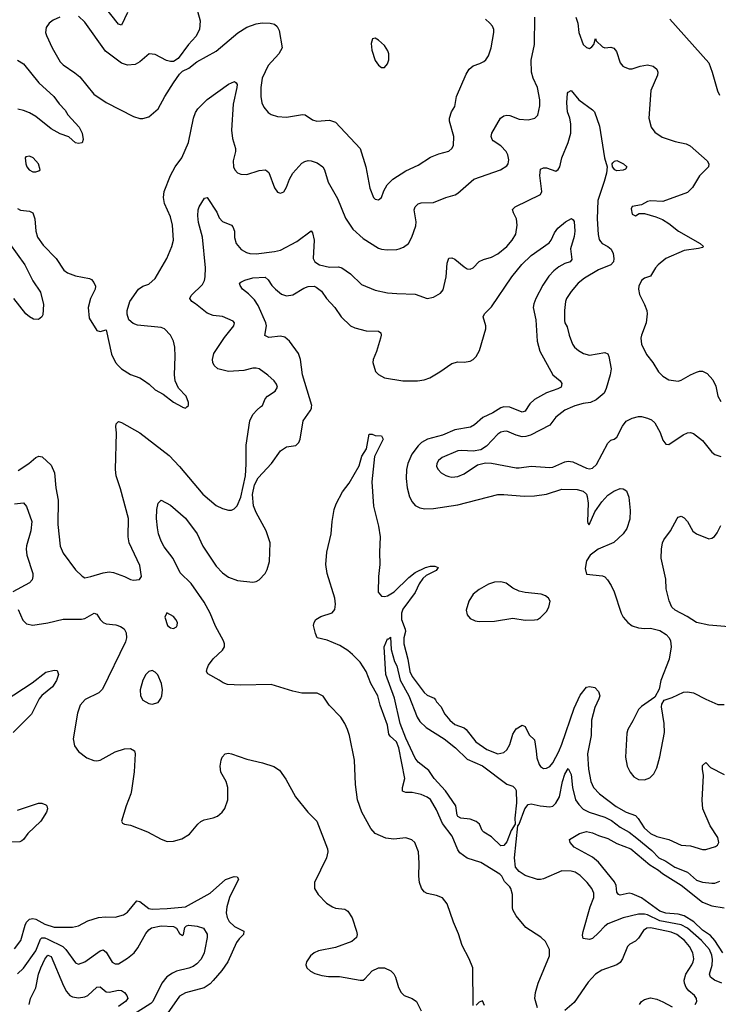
# Model space of a CAD drawing. Header units: inches. Extents: x 1173000 to 1307049, y 522583 to 678455.
# Tile 449 of 617: x 1213165 to 1217732, y 636092 to 642533. Entities that reach past the tile are written whole.
import ezdxf

# ---------------------------------------------------------------- set-up
doc = ezdxf.new("R2010")
doc.units = ezdxf.units.IN
doc.header["$MEASUREMENT"] = 0
doc.layers.add('B2613', color=7, linetype='Continuous')
doc.layers.add('B2614', color=7, linetype='Continuous')

msp = doc.modelspace()

# ---------------------------------------------------------------- linework, layer by layer
at = {"layer": 'B2613', "color": 5}
for points, elevation in [([(1213155.7, 639584.3), (1213224.2, 639630), (1213270, 639668.9), (1213290, 639676.9), (1213312.6, 639672.6), (1213370, 639619.3), (1213392.6, 639570), (1213400.2, 639470), (1213416.1, 639390), (1213415.3, 639230), (1213430.6, 639089.4), (1213450, 639044), (1213530, 638934), (1213572.5, 638892.5), (1213590, 638883), (1213630, 638890.5), (1213710, 638915.5), (1213750, 638920.5), (1213777.3, 638917.3), (1213850, 638890.7), (1213890, 638870.8), (1213910, 638867.3), (1213948.9, 638871.1), (1213962, 638890), (1213950, 638962), (1213881.1, 639110), (1213874, 639150), (1213876, 639270), (1213823.6, 639463.6), (1213795.1, 639550), (1213791.3, 639590), (1213797.7, 639830), (1213794, 639870), (1213796, 639890), (1213810, 639904), (1213830, 639898), (1213950, 639830.3), (1214142.5, 639682.5), (1214210, 639610.3), (1214362.6, 639430), (1214450, 639354.9), (1214490, 639334.6), (1214530, 639324.2), (1214550, 639325.3), (1214566.5, 639333.5), (1214586.4, 639353.6), (1214610, 639410.4), (1214641.1, 639550), (1214646.6, 639626.6), (1214646.5, 639750), (1214669.7, 639910), (1214690, 639950.3), (1214718.2, 639981.8), (1214740, 640000)], 1040), ([(1216130, 636085.2), (1216127.8, 636330), (1216103.9, 636390), (1216057.9, 636477.9), (1216033.9, 636553.9), (1216000.9, 636630), (1215959.8, 636750), (1215929.8, 636789.8), (1215890, 636803.8), (1215830, 636816.1), (1215810, 636827.6), (1215791.9, 636851.9), (1215779.8, 636890), (1215773.8, 636930), (1215776.5, 637016.5), (1215771.8, 637090), (1215748.3, 637150), (1215728.1, 637168.1), (1215690, 637180.9), (1215610, 637172.7), (1215558.8, 637178.8), (1215489.2, 637209.2), (1215461.5, 637241.5), (1215401.4, 637350), (1215373.5, 637430), (1215360.3, 637530), (1215354, 637690), (1215321.2, 637850), (1215308.8, 637890), (1215289.8, 637930), (1215263.9, 637970), (1215188.5, 638048.5), (1215148.7, 638108.7), (1215110, 638128.2), (1215010, 638128.2), (1214950, 638141.1), (1214810, 638184.8), (1214610, 638179.8), (1214524.4, 638184.4), (1214494.7, 638194.7), (1214470, 638213), (1214394.1, 638254.1), (1214386.6, 638270), (1214389.8, 638290), (1214399.8, 638310), (1214430, 638352.9), (1214491.6, 638410), (1214503, 638430), (1214503.5, 638450), (1214496.9, 638470), (1214445, 638565), (1214411.2, 638650), (1214370, 638722), (1214285.2, 638845.2), (1214214.5, 638914.5), (1214169.2, 639009.2), (1214110, 639085.1), (1214090, 639120.9), (1214072.8, 639170), (1214065.3, 639210), (1214059.7, 639270), (1214060.7, 639330), (1214070, 639371.3), (1214090, 639390.5), (1214150, 639357.1), (1214250, 639271.7), (1214326.3, 639170), (1214362.6, 639090), (1214450, 638959.5), (1214490, 638914), (1214530, 638887.2), (1214590, 638864.5), (1214690, 638854.3), (1214710, 638857.4), (1214731.7, 638868.3), (1214769.8, 638910.2), (1214782.5, 638937.5), (1214797.2, 638990), (1214802, 639110), (1214776.1, 639190), (1214710, 639309.8), (1214693.7, 639353.7), (1214687.6, 639427.6), (1214699.3, 639490), (1214723.4, 639536.6), (1214810.8, 639630), (1214870, 639712.7), (1214910, 639739.1), (1214970, 639748), (1214990, 639766.8), (1214999.7, 639790), (1215019.2, 639910), (1215064.4, 639975.6), (1215072, 639990), (1215073.5, 640000)], 1020), ([(1214226.4, 640000), (1214230, 639998), (1214250, 639992), (1214258, 640000)], 1060), ([(1216486.4, 640000), (1216470, 639973.3), (1216464, 639970), (1216450, 639965.6), (1216370, 639997.5), (1216330, 639999.9), (1216310, 639995), (1216258.2, 639961.8), (1216193.6, 639930), (1216138.1, 639881.9), (1216112.7, 639867.3), (1216010.1, 639849.9), (1215930, 639815.9), (1215830.6, 639789.4), (1215792, 639768), (1215770, 639746.2), (1215727.9, 639690), (1215703.3, 639630), (1215694.4, 639590), (1215692.2, 639532.2), (1215699.3, 639470), (1215712.6, 639412.6), (1215730, 639378.7), (1215750, 639356), (1215780, 639340), (1215814.2, 639334.2), (1215870, 639335.2), (1216030, 639360.6), (1216290, 639426.9), (1216330, 639428), (1216463.3, 639416.7), (1216530, 639417.6), (1216610, 639430.2), (1216710, 639461.7), (1216810, 639459.8), (1216850, 639449.2), (1216870, 639430.2), (1216875.2, 639415.2), (1216880.9, 639370), (1216877.3, 639250), (1216879.3, 639239.3), (1216888.5, 639228.5), (1216926.2, 639313.8), (1216970, 639380.2), (1217010, 639422.3), (1217050, 639448.9), (1217090, 639467), (1217110, 639464.9), (1217131.3, 639451.3), (1217146.7, 639410), (1217157, 639323), (1217153.8, 639266.2), (1217135.2, 639204.8), (1217110.2, 639169.8), (1217050, 639113.6), (1216947.7, 639070), (1216895.5, 639030), (1216870, 638993.2), (1216862.2, 638942.2), (1216870, 638905.5), (1216974.7, 638894.7), (1216990, 638887.7), (1217007.7, 638870), (1217032.8, 638832.8), (1217051.4, 638791.4), (1217097, 638650), (1217110, 638625.5), (1217140.5, 638590), (1217170, 638568.7), (1217210, 638555.3), (1217250, 638550.3), (1217290, 638552), (1217350, 638538.4), (1217391.5, 638511.5), (1217410.2, 638490.2), (1217419.5, 638470), (1217423.6, 638430), (1217410.2, 638350), (1217357.6, 638210), (1217345.5, 638154.5), (1217317.6, 638102.4), (1217230, 638040.9), (1217210, 638020.5), (1217174.4, 637945.6), (1217140.9, 637890), (1217133.6, 637866.4), (1217125.4, 637710), (1217136.8, 637650), (1217155.2, 637610), (1217181, 637581), (1217210, 637563.5), (1217250, 637560.2), (1217285.7, 637574.3), (1217310, 637600.4), (1217330, 637639.1), (1217349.9, 637710.1), (1217381.3, 637870), (1217377.5, 637930), (1217362, 638038), (1217363.3, 638056.7), (1217378, 638082), (1217430, 638098.4), (1217505.3, 638134.7), (1217530, 638136.9), (1217570, 638129.1), (1217650, 638087.6), (1217730, 638054.6), (1217770, 638052.9)], 1020), ([(1216778.6, 640000), (1216730, 639979), (1216670, 639932.9), (1216630, 639881.8), (1216504.5, 639815.5), (1216474, 639806), (1216450, 639805.5), (1216410, 639816.2), (1216350, 639840.9), (1216330, 639839.8), (1216310, 639834.2), (1216290, 639822), (1216216.5, 639743.5), (1216179.6, 639720.4), (1216130, 639711.1), (1216055.5, 639715.5), (1216030, 639712.4), (1215927.7, 639670), (1215903, 639650), (1215893, 639630), (1215890.6, 639610.6), (1215901.6, 639590), (1215920.5, 639570), (1215950, 639551.8), (1215970, 639545.2), (1215990, 639541.5), (1216030, 639544.9), (1216070, 639562.3), (1216158.8, 639621.2), (1216210, 639635.3), (1216250, 639633.1), (1216410, 639601.8), (1216430, 639600.7), (1216510, 639612.6), (1216630, 639603.9), (1216650, 639607.1), (1216730, 639641.8), (1216750, 639645.5), (1216780.4, 639640.4), (1216870, 639599.3), (1216890, 639595.4), (1216910, 639598.8), (1216935.5, 639624.5), (1217010, 639763), (1217030, 639782.6), (1217051.5, 639788.5), (1217070, 639803.1), (1217105.6, 639874.4), (1217130, 639906.7), (1217170, 639927), (1217210, 639936.5), (1217230, 639937), (1217270, 639926.3), (1217295, 639915), (1217316.7, 639896.7), (1217352.5, 639832.5), (1217370, 639782.8), (1217390, 639757.3), (1217410, 639753.4), (1217503.3, 639816.7), (1217530, 639830.3), (1217550, 639831.8), (1217570, 639826), (1217630, 639780.9), (1217690, 639704.9), (1217710, 639688.5), (1217750, 639676.4)], 1040), ([(1216549.8, 636070), (1216533, 636130), (1216537.4, 636170), (1216554, 636230), (1216627.9, 636410), (1216628, 636450), (1216603.3, 636503.3), (1216572.1, 636532.1), (1216474.9, 636594.9), (1216410, 636671.8), (1216389.8, 636709.8), (1216386.3, 636726.3), (1216387, 636810), (1216375.7, 636850), (1216370, 636861.3), (1216334.6, 636894.6), (1216317.5, 636930), (1216304.7, 636944.7), (1216179.2, 637019.2), (1216090, 637048.9), (1216043.1, 637083.1), (1216030, 637103.5), (1215991.9, 637191.9), (1215930, 637275.7), (1215890, 637364.8), (1215850, 637431.6), (1215828.4, 637448.4), (1215790, 637464.9), (1215730, 637477.9), (1215690, 637478.4), (1215667.2, 637487.2), (1215666.9, 637510), (1215682.5, 637570), (1215644.7, 637770), (1215627.7, 637810), (1215586.2, 637846.2), (1215578.9, 637858.9), (1215570, 637918.9), (1215522.5, 638050), (1215507.5, 638110), (1215461.2, 638190), (1215429.9, 638270), (1215390, 638329.9), (1215341.6, 638381.6), (1215310, 638407.8), (1215258.7, 638438.7), (1215175.4, 638475.4), (1215110.6, 638490.6), (1215098.1, 638518.1), (1215086.3, 638570), (1215089.3, 638590), (1215100.9, 638610), (1215133.2, 638630), (1215207.6, 638652.4), (1215224.7, 638675.3), (1215229.8, 638710), (1215225.7, 638750), (1215175.8, 638910), (1215167.2, 638970), (1215173.3, 639050), (1215201.4, 639170), (1215208.8, 639251.2), (1215222, 639330), (1215234.1, 639365.9), (1215275.5, 639444.5), (1215318, 639502), (1215384.4, 639615.6), (1215402.9, 639677.1), (1215433, 639727), (1215450, 639821), (1215470, 639822.4), (1215490, 639813.1), (1215531.3, 639810), (1215540.4, 639790), (1215485, 639675), (1215467.4, 639510), (1215478.3, 639350), (1215510, 639220.7), (1215521.5, 639150), (1215516.3, 639050), (1215519.7, 638970), (1215510.5, 638890), (1215508.4, 638788.4), (1215530, 638763), (1215550, 638760.1), (1215570, 638764.3), (1215613.8, 638790), (1215710, 638884.7), (1215750, 638918), (1215817.6, 638950), (1215850, 638959.3), (1215879.3, 638959.3), (1215900.4, 638950), (1215887.2, 638930), (1215821.9, 638898.1), (1215801.6, 638878.4), (1215776.9, 638843.1), (1215750, 638785.3), (1215670, 638678.2), (1215660.1, 638650), (1215661, 638610), (1215685.3, 638545.3), (1215686.3, 638530), (1215676.7, 638490), (1215677, 638450), (1215703.4, 638350), (1215715.5, 638270), (1215730, 638236.5), (1215810, 638131.3), (1215830, 638115), (1215874, 638094), (1215883.8, 638083.8), (1215890.4, 638070), (1215919.4, 638039.4), (1215944.6, 637990), (1215976.5, 637950), (1216010, 637923.5), (1216070, 637900.2), (1216084.2, 637890), (1216146.9, 637810), (1216219, 637759), (1216290, 637731.5), (1216330, 637739.5), (1216350, 637757.4), (1216368.9, 637791.1), (1216390, 637858.7), (1216410, 637893.7), (1216450, 637917.3), (1216470.3, 637910.3), (1216496.1, 637856.1), (1216530, 637822.8), (1216542.5, 637750), (1216545.2, 637705.2), (1216561.3, 637661.3), (1216570, 637648.2), (1216590, 637635.3), (1216610, 637636.5), (1216630, 637648.9), (1216650, 637672.9), (1216690, 637746.3), (1216710, 637793.1), (1216790.4, 638029.6), (1216830, 638114.3), (1216870, 638166), (1216890, 638171.2), (1216924.2, 638164.2), (1216950, 638139.6), (1216956.8, 638110), (1216952.4, 638090), (1216925.7, 638034.3), (1216904.4, 637950), (1216902.1, 637850), (1216877.5, 637730), (1216882.7, 637630), (1216898, 637550), (1216916.9, 637510), (1216954.7, 637470), (1217065.4, 637385.4), (1217130, 637349.6), (1217190, 637327.9), (1217208.8, 637308.8), (1217247, 637247), (1217290, 637208.6), (1217330, 637191.1), (1217409.5, 637169.5), (1217490, 637132.9), (1217550, 637127.9), (1217630, 637106), (1217650, 637105.7), (1217715.1, 637124.9), (1217726.2, 637133.8), (1217735.1, 637150), (1217730, 637184), (1217680.2, 637260.2), (1217632.1, 637372.1), (1217628, 637428), (1217635, 637590), (1217628.6, 637630), (1217630, 637654), (1217650, 637673.4), (1217682.4, 637642.4), (1217770, 637595.6)], 980), ([(1213130, 639367.2), (1213190, 639373.4), (1213209.3, 639349.3), (1213244.2, 639250), (1213238.4, 639190), (1213208.5, 639091.5), (1213206.7, 639070), (1213211.6, 639030), (1213250.2, 638910), (1213251.5, 638890), (1213245.5, 638870), (1213228.8, 638850), (1213120.5, 638790)], 1020), ([(1217800.6, 638560.6), (1217670, 638572.9), (1217590.5, 638590.5), (1217529.6, 638630), (1217449.8, 638669.8), (1217429.6, 638690), (1217410.7, 638730.7), (1217392, 638810), (1217390, 638874), (1217359.8, 639010), (1217360.4, 639070), (1217367.3, 639110), (1217375.8, 639130), (1217420.5, 639190), (1217462.9, 639270), (1217470, 639279.1), (1217490, 639284.9), (1217510, 639274.9), (1217530, 639250.5), (1217566.4, 639186.4), (1217590.2, 639170.2), (1217670, 639137.1), (1217690, 639140.5), (1217706.7, 639153.3), (1217724.6, 639175.4), (1217750, 639225.5)], 1020), ([(1213154.3, 638674.3), (1213185.9, 638605.9), (1213210, 638581.6), (1213251.7, 638571.7), (1213348.2, 638588.2), (1213448.2, 638611.8), (1213570, 638610.9), (1213590, 638616.6), (1213651, 638651), (1213670, 638644.9), (1213690.2, 638610), (1213710, 638590.2), (1213730, 638581.4), (1213793.7, 638573.7), (1213824.7, 638564.7), (1213847.6, 638547.6), (1213861.8, 638521.8), (1213863.9, 638490), (1213856.7, 638463.3), (1213705.9, 638154.1), (1213681.6, 638130), (1213593.4, 638086.6), (1213560.2, 638050), (1213542.9, 637997.1), (1213515.5, 637830), (1213523.1, 637783.1), (1213550, 637745.3), (1213604.3, 637704.3), (1213650, 637686.7), (1213670, 637685.3), (1213690, 637690.3), (1213790, 637744.4), (1213850, 637764), (1213890, 637764.9), (1213914.9, 637750), (1213920.3, 637730), (1213912.7, 637612.7), (1213895.8, 637490), (1213891.9, 637468.1), (1213860.9, 637390), (1213831.3, 637290), (1213838, 637278), (1213850.8, 637270.8), (1213890, 637263.1), (1214000.5, 637220.5), (1214090, 637172.9), (1214130, 637157.7), (1214170, 637159.1), (1214224.5, 637175.5), (1214275.6, 637204.4), (1214329.7, 637270), (1214350, 637287.2), (1214370, 637298.3), (1214430, 637311.8), (1214457.4, 637322.6), (1214489.6, 637350), (1214506.1, 637373.9), (1214525.1, 637430), (1214526.2, 637510), (1214514.2, 637550), (1214480.8, 637610), (1214476.2, 637650), (1214481.4, 637690), (1214488.6, 637710), (1214507.3, 637730), (1214530, 637734.4), (1214549.8, 637730.2), (1214650, 637695.4), (1214752.4, 637672.4), (1214827.1, 637647.1), (1214864.2, 637624.2), (1214904.9, 637564.9), (1214967.2, 637450), (1215048.5, 637348.5), (1215108.7, 637290), (1215178, 637110), (1215180.3, 637090), (1215171.6, 637050), (1215091.5, 636890), (1215091.8, 636850), (1215116.4, 636810), (1215170, 636754.9), (1215210, 636729), (1215230, 636722.3), (1215290, 636714.9), (1215310, 636702.4), (1215338, 636658), (1215368, 636570), (1215370.3, 636550), (1215366, 636530), (1215336, 636504), (1215230, 636463.1), (1215118.2, 636441.8), (1215090.2, 636429.8), (1215066.7, 636410), (1215039.3, 636370), (1215035.5, 636350), (1215042.8, 636330), (1215066.8, 636310), (1215094.9, 636294.9), (1215140.2, 636280.2), (1215184.9, 636275.1), (1215255.2, 636275.2), (1215390, 636250.4), (1215410, 636250.6), (1215422, 636258), (1215470, 636310.4), (1215509.8, 636330.2), (1215550, 636330.2), (1215592.3, 636312.3), (1215611.2, 636291.2), (1215622, 636270), (1215642.4, 636202.4), (1215658.3, 636170), (1215679.3, 636150), (1215730, 636130.2), (1215759.5, 636110), (1215788.8, 636050)], 1020), ([(1213070, 638079.1), (1213245.7, 638194.3), (1213335, 638265), (1213390, 638277.5), (1213410, 638275.8), (1213418.9, 638250), (1213405.7, 638210), (1213379.3, 638170), (1213310, 638112.5), (1213292.1, 638090), (1213241.6, 637990), (1213121.6, 637870)], 980), ([(1217756.3, 636230), (1217706.6, 636250), (1217680.9, 636270), (1217675.9, 636290), (1217691.8, 636348.2), (1217694.1, 636385.9), (1217690, 636414.7), (1217674.2, 636450), (1217623.4, 636510), (1217530.4, 636590), (1217490, 636613), (1217350, 636639.3), (1217270, 636677.2), (1217250, 636682.3), (1217210, 636681.1), (1217110, 636657.2), (1217010, 636618.3), (1216990, 636604), (1216950, 636559), (1216910, 636523.1), (1216890, 636515.8), (1216850, 636523.7), (1216843.8, 636543.8), (1216848.1, 636568.1), (1216894.6, 636730), (1216918.6, 636790), (1216919.1, 636819.1), (1216906.4, 636850), (1216875.3, 636890), (1216830, 636934.2), (1216796, 636956), (1216770, 636964.1), (1216710, 636964.4), (1216590, 636912.6), (1216570, 636907.8), (1216550, 636909.7), (1216470, 636934.6), (1216430, 636961.7), (1216407.4, 636990), (1216400.7, 637050), (1216420.7, 637259.3), (1216430, 637270.2), (1216468.1, 637371.9), (1216490, 637399.1), (1216510, 637404.8), (1216566.8, 637390), (1216630, 637383.5), (1216650, 637388.6), (1216670, 637407.5), (1216693.2, 637450), (1216713.4, 637550), (1216730, 637597.4), (1216750, 637634.9), (1216770, 637596.3), (1216779.4, 637510), (1216799.8, 637430), (1216819.5, 637399.5), (1216849.7, 637369.7), (1216888.2, 637348.2), (1216990, 637317.5), (1217034.9, 637294.9), (1217090, 637250.8), (1217150, 637218.4), (1217199.7, 637179.7), (1217298.9, 637098.9), (1217343, 637050), (1217388.5, 637028.5), (1217449.2, 636990), (1217530, 636956.6), (1217590, 636905.2), (1217630, 636890.9), (1217690, 636884.8), (1217710, 636884.3), (1217743.2, 636896.8)], 960), ([(1213150, 637363.3), (1213287.5, 637407.5), (1213309, 637409), (1213336.8, 637396.8), (1213342.6, 637390), (1213346.7, 637370), (1213341.1, 637350), (1213303.6, 637290), (1213217.4, 637210), (1213190.1, 637169.9), (1213178.8, 637161.2), (1213165.4, 637154.6), (1213093, 637153)], 980), ([(1217762.7, 636430), (1217710.7, 636510.7), (1217682.4, 636542.4), (1217630, 636577.3), (1217571.5, 636631.5), (1217510, 636670.3), (1217470, 636682.1), (1217390, 636688.6), (1217350, 636701.1), (1217230, 636787.9), (1217170, 636815.5), (1217150, 636818.9), (1217090, 636806.8), (1217080.9, 636810), (1217070, 636825.2), (1217064.8, 636870), (1217052.8, 636892.8), (1216950, 637021.3), (1216910, 637055.6), (1216790, 637119.8), (1216764.2, 637150), (1216759.3, 637170), (1216824, 637210), (1216870, 637222), (1216910, 637213.6), (1216950, 637195.5), (1217010, 637177.7), (1217070, 637143.8), (1217159.6, 637110), (1217283.7, 637003.7), (1217340.6, 636970), (1217367, 636947), (1217490, 636872.6), (1217630, 636759.4), (1217690, 636736.6), (1217770, 636724.3)], 940), ([(1213130, 636455.8), (1213172.4, 636510), (1213200.2, 636610), (1213210, 636630.2), (1213230, 636650.1), (1213250, 636653.9), (1213270, 636649), (1213330, 636617), (1213390, 636597.2), (1213510, 636597.2), (1213550, 636606.4), (1213610, 636638.6), (1213680.9, 636659.1), (1213725.1, 636665.1), (1213790, 636662.4), (1213843.1, 636676.9), (1213870, 636695.8), (1213930, 636768.9), (1213950, 636764.9), (1214010, 636719.7), (1214030, 636715.2), (1214130, 636718.7), (1214250, 636729.5), (1214410, 636819.8), (1214510, 636909.1), (1214568.1, 636928.1), (1214585.8, 636925.8), (1214595.3, 636910), (1214537.1, 636790), (1214518.4, 636730), (1214514.6, 636690), (1214520.5, 636660.5), (1214534.1, 636634.1), (1214570, 636601.2), (1214630.3, 636570.3), (1214628, 636550), (1214599.4, 636520.6), (1214583.5, 636496.5), (1214526.4, 636370), (1214486.6, 636313.4), (1214430, 636248.5), (1214410, 636226.4), (1214370, 636200.8), (1214250, 636167.7), (1214210, 636145.4), (1214129.6, 636030.4)], 980), ([(1213150, 636291), (1213190, 636329.1), (1213270, 636441.9), (1213301.4, 636518.6), (1213310, 636527.8), (1213330, 636526.7), (1213350, 636519.2), (1213446.4, 636470), (1213466, 636450), (1213530, 636363.8), (1213550, 636354.4), (1213590, 636370.3), (1213690, 636441.7), (1213710, 636448.7), (1213730, 636433.7), (1213770, 636368.7), (1213790, 636356.5), (1213810, 636357.7), (1213870, 636394.2), (1213912.8, 636430), (1213937.3, 636462.7), (1213990, 636554.6), (1214010, 636580.3), (1214027.7, 636592.3), (1214090, 636606.4), (1214170, 636600.7), (1214191.2, 636591.2), (1214210, 636556.3), (1214230, 636542.6), (1214235.6, 636550), (1214245.1, 636594.9), (1214254.8, 636605.2), (1214270, 636610.2), (1214324.2, 636604.2), (1214367.3, 636590), (1214390, 636550.8), (1214390.8, 636530), (1214376.1, 636450), (1214370.9, 636429.1), (1214351.3, 636388.7), (1214323, 636357), (1214299.6, 636340.4), (1214270, 636328.2), (1214190, 636309.4), (1214162.9, 636297.1), (1214127.5, 636272.5), (1214095, 636230), (1214035, 636110), (1214023.3, 636096.7), (1213910, 636026)], 960), ([(1217582, 636090), (1217592, 636110), (1217589.6, 636130), (1217576.9, 636150), (1217540.3, 636180.3), (1217522.4, 636202.4), (1217510.5, 636230), (1217508.6, 636250), (1217519.5, 636290), (1217560.2, 636350), (1217568.5, 636370), (1217572.5, 636390), (1217566.8, 636430), (1217544.1, 636470), (1217510.5, 636510), (1217460.6, 636550), (1217424.6, 636564.6), (1217310, 636589.1), (1217290, 636592.5), (1217266, 636590), (1217244.4, 636575.6), (1217210, 636525.3), (1217190, 636505.3), (1217155, 636485), (1217138.7, 636470), (1217106.3, 636390), (1217090, 636366.3), (1217070, 636349.8), (1216970, 636316), (1216930, 636289.8), (1216882, 636238), (1216790, 636104.2), (1216730, 636052.3)], 980), ([(1213227.7, 636090), (1213236.1, 636130), (1213270, 636199.3), (1213287.7, 636290), (1213302.7, 636330), (1213330, 636386.7), (1213350, 636413.4), (1213370, 636404.6), (1213452.3, 636212.3), (1213470, 636176.9), (1213493.4, 636150), (1213510, 636141.4), (1213550, 636134.2), (1213590, 636140.9), (1213610, 636151), (1213670, 636203.5), (1213690, 636205.8), (1213730, 636173), (1213750, 636171.7), (1213810, 636185.4), (1213830, 636181.6), (1213850.1, 636170), (1213865.9, 636150), (1213871.2, 636130), (1213855.9, 636110), (1213810, 636078.1)], 940), ([(1216204.4, 636084.4), (1216190, 636114.5), (1216170, 636106.3), (1216150, 636087.8)], 1020), ([(1217217.7, 636090), (1217231.3, 636110), (1217250, 636124), (1217290, 636134.5), (1217330, 636125.8), (1217370, 636109.3), (1217430, 636075.9)], 980)]:
    msp.add_lwpolyline(points, dxfattribs=dict(at, elevation=elevation))
for points, elevation in [([(1216310, 638856.5), (1216270, 638854.6), (1216230, 638840.8), (1216170, 638806), (1216130, 638775.1), (1216102, 638730), (1216084.4, 638670), (1216090, 638640.7), (1216110, 638615.8), (1216141.8, 638601.8), (1216170, 638596.5), (1216270, 638598), (1216390, 638617.4), (1216470, 638605.7), (1216530, 638606.4), (1216550, 638610.6), (1216570, 638622), (1216610, 638661), (1216623.7, 638690), (1216632.7, 638730), (1216622, 638750), (1216603.7, 638763.7), (1216575.1, 638775.1), (1216470, 638786.3), (1216430, 638795.4), (1216390, 638813.5), (1216346.2, 638846.2)], 1020), ([(1214127.3, 638652.7), (1214114.8, 638625.2), (1214130.8, 638570), (1214150, 638554), (1214170, 638550.7), (1214190, 638561), (1214195.1, 638570), (1214196.2, 638590), (1214186.6, 638610), (1214170, 638629.3)], 1040), ([(1216310, 637128), (1216250, 637187.2), (1216199.1, 637219.1), (1216188.7, 637230), (1216171.6, 637270), (1216150, 637287.1), (1216110, 637303.2), (1216048.9, 637308.9), (1216030, 637320.4), (1216025, 637330), (1216016.8, 637390), (1215949.4, 637489.4), (1215875.5, 637570), (1215840.7, 637620.7), (1215770, 637676.2), (1215750, 637703.5), (1215690, 637834), (1215652.7, 637930), (1215616, 638096), (1215559.1, 638250), (1215548.7, 638430), (1215570, 638483), (1215577.5, 638482.5), (1215590, 638494), (1215593.9, 638413.9), (1215615.5, 638335.5), (1215630, 638305.5), (1215653.3, 638213.3), (1215709.5, 638110), (1215763.2, 637970), (1215781.6, 637941.6), (1215823.1, 637903.1), (1215939.3, 637830), (1216014.5, 637770), (1216090, 637696.8), (1216190, 637653.3), (1216350, 637533.2), (1216390, 637520.2), (1216405.1, 637505.1), (1216410.1, 637490), (1216413.1, 637410), (1216401.3, 637310), (1216404.4, 637270), (1216377.7, 637230), (1216350, 637155.4), (1216330, 637130.5)], 960), ([(1214030, 638276), (1214010, 638269.2), (1213990, 638249.2), (1213970, 638213.2), (1213952.7, 638150), (1213955.5, 638110), (1213970, 638082.8), (1214010, 638059.1), (1214030, 638056.3), (1214070, 638067.3), (1214087.5, 638092.5), (1214093.6, 638110), (1214098.7, 638150), (1214093, 638190), (1214067.5, 638247.5), (1214050, 638265.2)], 1040)]:
    msp.add_lwpolyline(points, close=True, dxfattribs=dict(at, elevation=elevation))
at = {"layer": 'B2614', "color": 5}
for points, elevation in [([(1213870, 642579.8), (1213830, 642496.9), (1213810, 642503.8), (1213718.9, 642618.9)], 1060), ([(1213426.8, 642550), (1213383, 642530), (1213358, 642510), (1213339, 642481), (1213334.4, 642450), (1213339.5, 642430), (1213376.5, 642350), (1213430, 642258.4), (1213450, 642238.7), (1213526.5, 642186.5), (1213558.6, 642158.6), (1213650, 642045.2), (1213730, 641992), (1213910, 641900.5), (1213950, 641887.7), (1213970, 641887.3), (1214010, 641897.3), (1214069.7, 641950.3), (1214113.3, 642030), (1214170, 642119.1), (1214210, 642176.3), (1214230, 642195.5), (1214270, 642216.3), (1214323.1, 642256.9), (1214450, 642326.4), (1214592.2, 642447.8), (1214650, 642484.4), (1214710, 642505.5), (1214750, 642513.6), (1214802, 642510), (1214830, 642503.1), (1214849, 642489), (1214862.4, 642462.4), (1214881.2, 642350), (1214859.3, 642310), (1214790, 642233.6), (1214749.5, 642150), (1214741.4, 642090), (1214740.8, 642030), (1214748.9, 641990), (1214761.7, 641961.7), (1214790, 641926.3), (1214810, 641913.8), (1214850, 641899.6), (1214910, 641896.5), (1215013.5, 641913.5), (1215030.3, 641910.3), (1215078.4, 641878.4), (1215108.4, 641868.4), (1215190, 641876.9), (1215230, 641863.7), (1215391.5, 641690), (1215428.9, 641570), (1215453.4, 641430), (1215479.1, 641370), (1215490, 641359.1), (1215510, 641354), (1215529.5, 641370.5), (1215545.6, 641414.4), (1215567.6, 641452.4), (1215604.5, 641490), (1215690, 641544), (1215770, 641581.1), (1215850, 641634.6), (1215904.4, 641655.6), (1215970, 641674), (1215989.6, 641690), (1216000.5, 641710), (1216004.2, 641770), (1215975.6, 641870), (1215975.1, 641890), (1215988, 641930), (1216010, 641966), (1216019.7, 642030), (1216083.3, 642176.7), (1216104.2, 642210), (1216130, 642230.3), (1216174.2, 642245.8), (1216199.5, 642260.5), (1216211.8, 642270), (1216230, 642297.3), (1216246.9, 642350), (1216265.6, 642450), (1216265.1, 642470), (1216256.2, 642490), (1216239.5, 642510), (1216210, 642535.6)], 1080), ([(1214327.2, 642590), (1214344.9, 642524.9), (1214340.9, 642470), (1214316.3, 642423.7), (1214268.9, 642370), (1214200, 642280), (1214170, 642260.5), (1214150, 642259.1), (1214125.6, 642265.6), (1214050, 642305.6), (1214010.5, 642309.5), (1213950, 642257.6), (1213919, 642241), (1213870, 642234.7), (1213830, 642248.2), (1213726.9, 642326.9), (1213590, 642516.9), (1213550, 642555.6)], 1080), ([(1214258, 640000), (1214268, 640010), (1214268.7, 640030), (1214253.2, 640070), (1214203.3, 640123.3), (1214182, 640170), (1214176.2, 640210), (1214181.3, 640330), (1214178.9, 640390), (1214169.6, 640430), (1214151.6, 640470), (1214112.3, 640510), (1214090, 640519.6), (1213934.2, 640534.2), (1213905.8, 640545.8), (1213879.3, 640570), (1213867.9, 640607.9), (1213867.6, 640630), (1213885.1, 640690), (1213940.7, 640770), (1213969.2, 640790), (1214010, 640803.7), (1214050, 640840.4), (1214126, 640970), (1214160.7, 641050), (1214169.7, 641090.3), (1214164.8, 641190), (1214150, 641242.7), (1214112.1, 641330), (1214105.1, 641370), (1214109.8, 641410), (1214150, 641514.9), (1214181.5, 641570), (1214225.3, 641630), (1214268, 641730), (1214301.5, 641890), (1214313.3, 641926.7), (1214330, 641950.2), (1214389.9, 642010.1), (1214530, 642111.3), (1214570, 642128.4), (1214580.9, 642120.9), (1214586.7, 642110), (1214584.9, 642090), (1214560, 641980), (1214550.8, 641810.8), (1214557, 641757), (1214576.4, 641690), (1214576.4, 641670), (1214561.6, 641610), (1214563, 641570), (1214570.7, 641550), (1214590, 641530.7), (1214610, 641521.6), (1214650, 641519.5), (1214730, 641547), (1214771.9, 641551.9), (1214793.7, 641533.7), (1214830, 641433.4), (1214850, 641405.5), (1214870, 641398), (1214892.6, 641407.4), (1214910, 641437.3), (1214928.9, 641490), (1214949.8, 641530), (1215010, 641594.4), (1215030, 641606.6), (1215050, 641612.1), (1215070.7, 641610.7), (1215110, 641595.8), (1215146.4, 641570), (1215158, 641550), (1215182.6, 641470), (1215243.1, 641363.1), (1215295.4, 641235.4), (1215342, 641162), (1215410, 641101.5), (1215510, 641039.5), (1215530, 641031.8), (1215567.8, 641027.8), (1215630, 641028.9), (1215646.7, 641033.3), (1215675.1, 641044.9), (1215706, 641070), (1215729.6, 641110), (1215754.3, 641185.7), (1215757.8, 641210), (1215744.6, 641290), (1215751, 641310), (1215770, 641329), (1215790, 641335.9), (1215870, 641336.5), (1215950, 641370.3), (1216012.9, 641387.1), (1216030, 641397.3), (1216134.5, 641490), (1216308, 641552), (1216350, 641578), (1216358.7, 641590), (1216362.7, 641617.3), (1216356, 641650), (1216345.7, 641670), (1216310, 641708.3), (1216261.3, 641741.3), (1216253, 641750), (1216246.9, 641770), (1216252.6, 641790), (1216309.5, 641890), (1216330, 641903.7), (1216350, 641908.9), (1216370, 641905.8), (1216430, 641881.6), (1216490, 641877.7), (1216534, 641890), (1216551.5, 641908.5), (1216566.3, 641970), (1216566.6, 642010), (1216549.7, 642089.7), (1216521.6, 642150), (1216511.3, 642190), (1216508.4, 642268.4), (1216531.6, 642370), (1216532.6, 642550)], 1060), ([(1216801.5, 642550), (1216813.4, 642510), (1216820.3, 642450), (1216850, 642370.7), (1216870, 642350.4), (1216890, 642344.6), (1216904.9, 642355.1), (1216917.6, 642370), (1216930, 642411), (1216934.2, 642394.2), (1216975.2, 642355.2), (1216990, 642348.7), (1217030, 642354.4), (1217050, 642347.7), (1217066, 642326), (1217090, 642250.7), (1217108, 642230), (1217121.8, 642221.8), (1217150, 642212.7), (1217170, 642212.7), (1217222, 642230), (1217270, 642237), (1217306, 642230), (1217330, 642210.5), (1217337.1, 642190), (1217334.4, 642170), (1217290.3, 642069.7), (1217278.7, 641890), (1217292.7, 641830), (1217317.7, 641797.7), (1217365.7, 641765.7), (1217450, 641737.4), (1217521.6, 641721.6), (1217548.3, 641708.3), (1217659.3, 641610), (1217670.7, 641590), (1217667.3, 641570), (1217610, 641511.3), (1217563.9, 641436.1), (1217530, 641402.3), (1217370, 641342.9), (1217290, 641349.3), (1217270, 641343.7), (1217230, 641321.2), (1217170, 641311.8), (1217163.7, 641296.3), (1217170, 641261), (1217190, 641251), (1217215.5, 641264.5), (1217250, 641264.9), (1217324.4, 641244.4), (1217366.7, 641226.7), (1217410, 641199.3), (1217472.7, 641150), (1217614.8, 641070), (1217634.8, 641050), (1217630, 641044), (1217603.4, 641036.6), (1217510, 641023.5), (1217390, 640970.6), (1217339.7, 640930), (1217322.4, 640910), (1217290, 640854.5), (1217250, 640842.9), (1217230, 640826.6), (1217212.2, 640790), (1217210.4, 640770), (1217216.2, 640736.2), (1217250.7, 640669.3), (1217264.9, 640630), (1217266.7, 640610), (1217260.4, 640550), (1217230, 640469), (1217226.8, 640450), (1217230.2, 640410), (1217263.5, 640343.5), (1217304.9, 640290), (1217341.7, 640230), (1217370, 640200.3), (1217410, 640176.9), (1217470, 640168.9), (1217490, 640174.9), (1217549.8, 640210.2), (1217590, 640227), (1217610, 640233.7), (1217630, 640233.7), (1217659.4, 640219.4), (1217697.6, 640177.6), (1217716.4, 640136.4), (1217730.4, 640070), (1217750, 640036.3)], 1060), ([(1217415.8, 642535.8), (1217670, 642250.4), (1217692.9, 642190), (1217727.3, 642067.3), (1217739.5, 642039.5)], 1080), ([(1213150, 642269.2), (1213190, 642245.4), (1213290, 642120.3), (1213389.1, 642030), (1213422.6, 641982.6), (1213461.3, 641941.3), (1213480.5, 641910), (1213552.7, 641830), (1213574.4, 641790), (1213580.7, 641750), (1213572.3, 641727.7), (1213550, 641723.7), (1213530, 641727.6), (1213486.1, 641766.1), (1213430, 641786.4), (1213370, 641818.9), (1213270, 641899.4), (1213230, 641923.4), (1213190, 641939.5), (1213152, 641948)], 1060), ([(1214740, 640000), (1214752, 640010), (1214770, 640054), (1214786, 640070), (1214836.1, 640103.9), (1214849.7, 640130), (1214844.7, 640150), (1214829.6, 640170), (1214787.6, 640207.6), (1214730, 640248.2), (1214710, 640254.3), (1214690, 640252.8), (1214630, 640238.7), (1214530, 640231.1), (1214461.2, 640250), (1214437, 640270), (1214427.6, 640290), (1214424.7, 640310), (1214435.1, 640350), (1214505, 640455), (1214565.6, 640530), (1214569.3, 640550), (1214560.9, 640560.9), (1214491.8, 640591.8), (1214430, 640598.7), (1214390, 640613.3), (1214314.7, 640674.7), (1214289.3, 640690), (1214278, 640710), (1214286.6, 640730), (1214359.1, 640800.9), (1214373, 640827), (1214378, 640850), (1214378.8, 640910), (1214359.9, 641110), (1214333, 641207), (1214328.9, 641251.1), (1214330.9, 641289.1), (1214337.4, 641310), (1214373.6, 641366.4), (1214390.5, 641370), (1214453.9, 641273.9), (1214470, 641238), (1214490, 641212.7), (1214548.8, 641188.8), (1214558.5, 641178.5), (1214568.8, 641150), (1214568.9, 641108.9), (1214579.5, 641070), (1214612.7, 641030), (1214647.3, 641010), (1214670, 641002.8), (1214710, 641001.2), (1214830, 641016.1), (1214870, 641025.1), (1214977.9, 641082.1), (1215070, 641153), (1215079.9, 641139.9), (1215090.2, 641090.2), (1215084, 640970), (1215094.9, 640950), (1215125.5, 640930), (1215190, 640914.4), (1215250, 640916.5), (1215270.2, 640910.2), (1215328.5, 640870), (1215400.6, 640800.6), (1215490, 640763.6), (1215570, 640747.4), (1215630, 640741.1), (1215750, 640738), (1215830, 640710.4), (1215870, 640717.1), (1215916.6, 640743.4), (1215934.5, 640765.5), (1215952.8, 640850), (1215958.9, 640941.1), (1215970, 640974), (1215990, 640976.4), (1216010, 640966.7), (1216070, 640916.5), (1216090, 640903.6), (1216110, 640900.9), (1216130, 640910.3), (1216170, 640950.3), (1216196.5, 640963.5), (1216250, 640979.6), (1216290, 641002.3), (1216350, 641050.2), (1216383.8, 641090), (1216408.7, 641130), (1216417.4, 641190), (1216413.6, 641230), (1216392.4, 641270), (1216387.5, 641292.5), (1216403.7, 641310), (1216570, 641390.6), (1216579.1, 641410), (1216565.7, 641514.3), (1216570, 641554.8), (1216590, 641563.8), (1216610, 641563.1), (1216670, 641543), (1216685.8, 641554.2), (1216695.6, 641570), (1216709.7, 641630), (1216751.9, 641730), (1216768.9, 641790), (1216768.2, 641851.8), (1216761.7, 641890), (1216747.4, 641930), (1216741.7, 641990), (1216747.5, 642052.5), (1216750, 642058.8), (1216770, 642070.8), (1216820.3, 642010), (1216910, 641944.2), (1216923.1, 641930), (1216956.4, 641836.4), (1216987.8, 641630), (1217004.8, 641570), (1217000.8, 641530), (1216986.1, 641473.9), (1216945.3, 641350), (1216940.5, 641230), (1216947.5, 641127.5), (1216954.4, 641094.4), (1216962, 641082), (1216973.7, 641070), (1217010, 641050.2), (1217032.2, 641032.2), (1217044.5, 641004.5), (1217049.6, 640970), (1217046.4, 640950), (1217030.4, 640929.6), (1216950, 640896.6), (1216857.7, 640842.3), (1216816.5, 640810), (1216770, 640755.1), (1216740.2, 640710), (1216734, 640690), (1216727.2, 640630), (1216726.4, 640566.4), (1216728.8, 640550), (1216744.8, 640524.8), (1216757, 640470), (1216779.5, 640410), (1216791.5, 640391.5), (1216818, 640370), (1216850.2, 640350.2), (1216890, 640339.6), (1216990, 640355.3), (1217010, 640347.3), (1217016.9, 640330), (1217030.9, 640250), (1217025.5, 640210), (1217000, 640120), (1216986, 640090), (1216933.1, 640046.9), (1216897.3, 640030), (1216850, 640022.6), (1216793.5, 640006.5), (1216778.6, 640000)], 1040), ([(1213150, 641297.3), (1213170, 641288.2), (1213230, 641280.8), (1213250.2, 641270.2), (1213264.7, 641230), (1213271.1, 641150), (1213280.7, 641110), (1213318, 641058), (1213404, 640970), (1213454.2, 640894.2), (1213477, 640877), (1213530, 640858), (1213620.9, 640840.9), (1213633.7, 640833.7), (1213650, 640814.8), (1213659.5, 640790), (1213658.7, 640770), (1213627.2, 640710), (1213611.7, 640650), (1213620.2, 640580.2), (1213670, 640499.1), (1213690, 640493.4), (1213730, 640504.7), (1213766, 640346), (1213790.3, 640290.3), (1213807.7, 640270), (1213830.7, 640250), (1213890, 640212.4), (1213950, 640190.3), (1213975.3, 640175.3), (1214010.5, 640150), (1214050, 640112.7), (1214102.8, 640082.8), (1214170, 640031), (1214226.4, 640000)], 1060), ([(1215073.5, 640000), (1215074.9, 640010), (1215015, 640210), (1215000.5, 640310), (1214987.3, 640350), (1214928.7, 640430), (1214897.4, 640457.4), (1214870, 640462), (1214794, 640454), (1214768, 640468), (1214778.5, 640530), (1214774.5, 640550), (1214724.6, 640664.6), (1214699.9, 640699.9), (1214660, 640740), (1214621.3, 640770), (1214606.3, 640793.7), (1214603, 640810), (1214610, 640817), (1214636, 640830), (1214690, 640844.1), (1214770, 640848.5), (1214790, 640830.5), (1214813.5, 640793.5), (1214837.6, 640770), (1214877.5, 640737.5), (1214910, 640725.9), (1214950, 640734.4), (1215022.4, 640777.6), (1215050, 640788.4), (1215089.6, 640789.5), (1215103.4, 640783.4), (1215137.2, 640757.2), (1215170.2, 640710), (1215224.9, 640650), (1215267, 640590), (1215328, 640530), (1215356.9, 640516.9), (1215430, 640496.9), (1215510, 640495.3), (1215525.3, 640485.3), (1215528.8, 640470), (1215523.6, 640450), (1215497.7, 640362.3), (1215475.2, 640310), (1215473.1, 640290), (1215491.8, 640231.8), (1215511.5, 640211.5), (1215550.2, 640190.2), (1215670, 640171.7), (1215766, 640170), (1215810, 640176.4), (1215845.4, 640190), (1215911.4, 640228.6), (1215990, 640283.1), (1216030, 640294.3), (1216070, 640292), (1216110, 640298.4), (1216129.7, 640310.3), (1216149.5, 640330), (1216171.3, 640370), (1216211.6, 640510), (1216211.8, 640530), (1216196.2, 640590), (1216203.7, 640610), (1216250, 640655.8), (1216382, 640850), (1216448.9, 640931.1), (1216508.5, 640991.5), (1216627.1, 641072.9), (1216639.3, 641090), (1216660.9, 641139.1), (1216684, 641170), (1216732.7, 641210), (1216772.2, 641232.2), (1216784.5, 641224.5), (1216790, 641212), (1216794.6, 641150), (1216790, 641115.3), (1216765.3, 641034.7), (1216775.9, 640964.1), (1216764.9, 640950), (1216730, 640938.8), (1216690, 640916.5), (1216657.2, 640890), (1216625.1, 640854.9), (1216584.4, 640795.6), (1216539.8, 640710), (1216525.9, 640674.1), (1216522.3, 640650), (1216539.5, 640570), (1216548.9, 640430), (1216565.3, 640365.3), (1216650.2, 640210.2), (1216698, 640170), (1216710, 640154), (1216706, 640130), (1216682.5, 640117.5), (1216610, 640092.3), (1216531, 640049), (1216499.2, 640020.8), (1216486.4, 640000)], 1020), ([(1213098.6, 641070), (1213198.3, 640930), (1213250, 640826), (1213300.3, 640750), (1213320.3, 640670), (1213316.7, 640603.3), (1213310.2, 640589.8), (1213287.8, 640572.2), (1213254.3, 640574.3), (1213229.4, 640590), (1213205.1, 640610), (1213126.6, 640710)], 1040)]:
    msp.add_lwpolyline(points, dxfattribs=dict(at, elevation=elevation))
for points, elevation in [([(1215490, 642413.2), (1215471, 642409), (1215463, 642377), (1215466.4, 642333.6), (1215490, 642266), (1215510, 642234.8), (1215530, 642221), (1215550, 642221), (1215570, 642244.7), (1215578, 642270), (1215578.9, 642310), (1215572.6, 642330), (1215550, 642363.7), (1215510, 642399.3)], 1120), ([(1213230, 641641.2), (1213204.9, 641635.1), (1213201, 641630), (1213204, 641590), (1213211, 641570), (1213226, 641550), (1213250, 641538.8), (1213270, 641538), (1213290, 641544.7), (1213298, 641550), (1213288.7, 641590), (1213254, 641630)], 1080), ([(1217070, 641543.8), (1217056.2, 641550), (1217039.8, 641570), (1217038.3, 641590), (1217042.9, 641597.1), (1217053.3, 641606.7), (1217070, 641611.3), (1217112.7, 641590), (1217135.5, 641570), (1217124.9, 641555.1), (1217110, 641547.8)], 1040)]:
    msp.add_lwpolyline(points, close=True, dxfattribs=dict(at, elevation=elevation))

doc.saveas('drawing.dxf')
